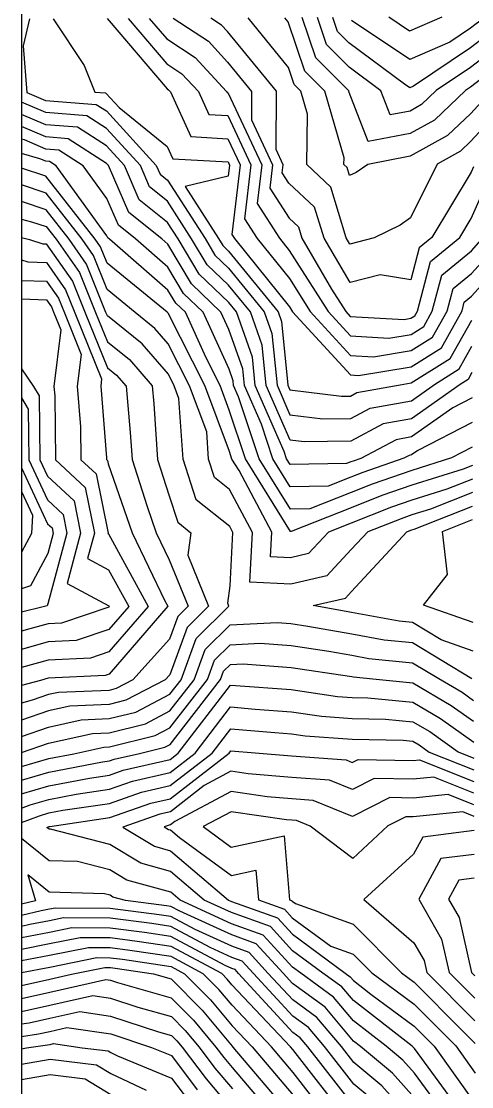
# Model space of a CAD drawing. Extents: x 42655 to 43811, y -141820 to -141156.
# Drawn here: x 42724.6 to 42762.4, y -141492.6 to -141403.2 of the extents above; entities that cross this region are included whole.
import ezdxf

# ---------------------------------------------------------------- set-up
doc = ezdxf.new("R2010")
doc.units = 0
for name, color, linetype in [('D-TTL', 7, 'Continuous'), ('ZE_HICN', 7, 'Continuous'), ('ZE_LWCN', 7, 'Continuous')]:
    doc.layers.add(name, color=color, linetype=linetype)

msp = doc.modelspace()

# ---------------------------------------------------------------- linework, layer by layer
at = {"layer": 'D-TTL'}
msp.add_lwpolyline([(42724.63, -141820.399), (43685.83, -141820.386), (43685.821, -141155.586), (42724.621, -141155.599), (42724.63, -141820.399)], dxfattribs=at)
at = {"layer": 'ZE_HICN'}
for points in [[(42733.57, -141403), (42736.821, -141406.807), (42738.075, -141407.628), (42739.47, -141409.135), (42740.345, -141411.05), (42741.93, -141411.145), (42743.867, -141415.277), (42743.319, -141419.808), (42744.371, -141421.437), (42747.081, -141424.814), (42748.835, -141427.579), (42752.2, -141431.251), (42754.145, -141431.361), (42757.286, -141430.845), (42759.083, -141429.714), (42760.306, -141427.526), (42760.798, -141425.644), (42762.344, -141424.378), (42765.1, -141421.341)], [(42774.016, -141402.811), (42772.81, -141403.287), (42772.423, -141403.512), (42771.193, -141404.319), (42767.349, -141406.592), (42766.096, -141407.488), (42764.085, -141409.02), (42762.281, -141410.959), (42760.328, -141412.824), (42757.21, -141414.551), (42753.651, -141415.232), (42752.677, -141415.901), (42752.129, -141416.172), (42751.921, -141415.488), (42751.657, -141415.241), (42751.665, -141414.687), (42750.053, -141409.086), (42748.389, -141407.412), (42746.981, -141403.282), (42746.702, -141402.939)], [(42759.866, -141402.877), (42757.161, -141404.056), (42755.424, -141402.898)], [(42762.393, -141434.816), (42760.779, -141435.646), (42757.32, -141438.078), (42756.035, -141438.314), (42753.07, -141439.885), (42752.425, -141440.111), (42752.241, -141440.184), (42751.884, -141440.324), (42747.154, -141440.398), (42746.854, -141439.914), (42746.653, -141439.315), (42744.229, -141433.763), (42743.989, -141431.384), (42742.655, -141427.608), (42742.003, -141426.807), (42739.527, -141424.445), (42737.76, -141421.468), (42736.883, -141420.105), (42734.502, -141418.194), (42733.265, -141415.326), (42731.765, -141413.69), (42729.332, -141412.12), (42726.669, -141411.908), (42724.625, -141411.043)], [(42762.429, -141442.753), (42758.902, -141444.138), (42757.35, -141444.621), (42756.447, -141444.937), (42753.647, -141446.045), (42752.275, -141447.53), (42750.229, -141449.732), (42747.201, -141450.436), (42743.761, -141450.256), (42743.984, -141446.09), (42742.076, -141442.488), (42740.803, -141441.478), (42740.311, -141439.944), (42740.156, -141437.648), (42738.716, -141433.789), (42736.93, -141430.269), (42735.816, -141428.982), (42734.16, -141427.648), (42731.821, -141425.73), (42730.679, -141422.868), (42729.72, -141421.506), (42726.695, -141417.636), (42724.625, -141416.949)], [(42724.625, -141424.955), (42726.73, -141425.023), (42727.741, -141426.461), (42728.226, -141427.675), (42729.642, -141431.161), (42729.315, -141433.833), (42729.589, -141437.226), (42729.621, -141439.994), (42730.905, -141441.185), (42731.893, -141446.146), (42731.882, -141446.188), (42731.916, -141446.207), (42735.26, -141452.293), (42731.962, -141456.092), (42730.43, -141456.619), (42726.877, -141456.795), (42724.625, -141457.424)], [(42724.625, -141442.669), (42725.549, -141444.635), (42725.465, -141446.176), (42724.625, -141447.754)], [(42724.626, -141464.553), (42726.91, -141463.761), (42730.589, -141462.939), (42731.994, -141462.883), (42735.022, -141462.129), (42737.074, -141461.059), (42739.114, -141458.438), (42740.04, -141455.893), (42742.128, -141453.831), (42746.058, -141453.645), (42747.216, -141453.732), (42748.628, -141453.941), (42752.308, -141454.597), (42755.015, -141455.089), (42757.4, -141455.331), (42762.364, -141458.33)], [(42724.626, -141470.405), (42726.131, -141469.846), (42726.937, -141469.61), (42728.114, -141469.388), (42732.022, -141468.805), (42734.702, -141467.873), (42737.103, -141467.318), (42740.611, -141464.594), (42742.169, -141462.563), (42745.863, -141462.879), (42747.259, -141462.985), (42748.416, -141463.157), (42752.349, -141463.436), (42756.612, -141463.519), (42757.438, -141463.6), (42757.948, -141463.898), (42758.799, -141464.509), (42762.538, -141465.993)], [(42762.561, -141471.093), (42758.269, -141471.635), (42757.482, -141473.079), (42753.319, -141476.86), (42757.517, -141480.494), (42758.367, -141481.978), (42758.595, -141482.998), (42762.636, -141487.044)], [(42760.416, -141495.315), (42757.568, -141491.427), (42756.597, -141490.34), (42755.207, -141489.176), (42752.459, -141487.039), (42750.787, -141485.049), (42748.04, -141483.047), (42747.35, -141482.539), (42744.901, -141479.85), (42742.245, -141478.906), (42737.935, -141476.931), (42737.144, -141476.256), (42733.464, -141475.242), (42732.047, -141474.379), (42729.332, -141473.687), (42726.956, -141473.611), (42724.626, -141471.76)], [(42751.98, -141495.354), (42747.382, -141489.443), (42747.188, -141489.214), (42742.269, -141484.018), (42741.877, -141483.548), (42741.411, -141483.078), (42737.166, -141480.806), (42734.327, -141480.384), (42732.074, -141480.094), (42729.551, -141480.077), (42726.988, -141480.593), (42724.626, -141481.05)], [(42724.626, -141486.253), (42727.012, -141485.735), (42730.618, -141484.919), (42732.098, -141485.135), (42734.397, -141485.891), (42737.193, -141486.685), (42738.354, -141487.856), (42739.515, -141489.249), (42740.845, -141491.007), (42742.309, -141492.738)], [(42724.626, -141491.972), (42727.039, -141491.533), (42729.979, -141491.898), (42732.135, -141493.228)]]:
    msp.add_lwpolyline(points, dxfattribs=at)
at = {"layer": 'ZE_LWCN'}
for points in [[(42725.309, -141403.038), (42724.768, -141405.306), (42725.087, -141409.202), (42726.659, -141409.868), (42730.898, -141410.205), (42731.751, -141410.755), (42735.928, -141415.314), (42736.249, -141416.058), (42736.867, -141416.553), (42740.022, -141421.458), (42740.841, -141422.838), (42741.989, -141423.934), (42744.973, -141427.597), (42745.611, -141429.402), (42746.049, -141433.755), (42747.135, -141436.24), (42749.877, -141436.58), (42752.224, -141436.543), (42753.844, -141435.685), (42757.305, -141435.05), (42759.234, -141433.694), (42761.31, -141432.387), (42762.372, -141430.488)], [(42727.281, -141403.029), (42729.883, -141406.939), (42730.775, -141409.175), (42731.681, -141409.247), (42731.745, -141409.288), (42732.821, -141410.463), (42736.854, -141413.743), (42737.315, -141414.754), (42741.948, -141415.033), (42742.066, -141415.285), (42741.953, -141416.218), (42738.351, -141417.098), (42741.152, -141421.452), (42741.498, -141422.035), (42741.982, -141422.497), (42746.132, -141427.592), (42746.421, -141428.41), (42746.959, -141433.751), (42747.125, -141434.13), (42751.444, -141434.665), (42752.215, -141434.653), (42752.748, -141434.37), (42756.366, -141433.707), (42757.298, -141433.554), (42760.568, -141431.496), (42762.362, -141428.287)], [(42731.804, -141403.008), (42736.831, -141408.896), (42736.965, -141408.984), (42737.115, -141409.146), (42738.83, -141412.902), (42741.939, -141413.089), (42742.967, -141415.281), (42742.263, -141421.1), (42742.486, -141421.446), (42747.092, -141427.185), (42747.347, -141427.586), (42752.207, -141432.89), (42752.864, -141432.928), (42757.292, -141432.199), (42759.825, -141430.605), (42761.55, -141427.52), (42761.744, -141426.779), (42762.353, -141426.28), (42766.843, -141421.333)], [(42735.337, -141402.991), (42736.812, -141404.718), (42739.184, -141406.271), (42741.826, -141409.124), (42741.86, -141409.198), (42741.921, -141409.201), (42744.768, -141415.273), (42744.375, -141418.517), (42746.255, -141421.429), (42747.07, -141422.444), (42750.323, -141427.572), (42752.192, -141429.612), (42755.426, -141429.795), (42757.28, -141429.49), (42758.34, -141428.823), (42759.062, -141427.532), (42759.852, -141424.509), (42762.335, -141422.476), (42763.358, -141421.349)], [(42737.341, -141402.982), (42740.294, -141404.914), (42741.909, -141406.658), (42743.922, -141409.114), (42743.901, -141411.5), (42745.668, -141415.269), (42745.432, -141417.225), (42747.058, -141419.744), (42747.841, -141420.477), (42748.128, -141421.42), (42750.622, -141425.692), (42751.81, -141427.565), (42752.184, -141427.973), (42756.707, -141428.229), (42757.273, -141428.136), (42757.597, -141427.932), (42757.818, -141427.538), (42758.906, -141423.375), (42761.369, -141421.358), (42762.322, -141419.765), (42763.64, -141416.797)], [(42762.505, -141415.436), (42762.304, -141415.889), (42759.024, -141421.369), (42757.961, -141422.24), (42757.258, -141424.926), (42754.695, -141424.491), (42752.171, -141425.144), (42749.992, -141421.411), (42749.201, -141418.814), (42747.044, -141416.796), (42746.488, -141415.934), (42746.569, -141415.265), (42745.964, -141413.975), (42746.007, -141409.104), (42741.897, -141404.091), (42741.403, -141403.558), (42740.501, -141402.967)], [(42777.342, -141402.796), (42773.624, -141404.263), (42772.43, -141404.955), (42768.638, -141407.443), (42767.357, -141408.201), (42766.939, -141408.499), (42766.269, -141409.01), (42762.292, -141413.284), (42761.412, -141414.125), (42759.463, -141415.205), (42757.234, -141419.716), (42756.358, -141420.318), (42754.189, -141421.392), (42752.156, -141421.917), (42751.856, -141421.403), (42750.561, -141417.151), (42748.535, -141415.255), (42748.602, -141411.011), (42748.05, -141409.095), (42747.481, -141408.522), (42746.999, -141407.109), (42743.618, -141402.953)], [(42770.99, -141402.825), (42767.342, -141404.983), (42765.253, -141406.477), (42762.271, -141408.749), (42761.855, -141409.031), (42759.244, -141411.524), (42757.201, -141412.655), (42753.689, -141413.327), (42752.097, -141409.218), (42752.056, -141409.076), (42749.297, -141406.301), (42748.149, -141402.932)], [(42768.239, -141402.838), (42767.334, -141403.374), (42764.41, -141405.465), (42762.264, -141407.101), (42759.397, -141409.042), (42758.16, -141410.223), (42757.192, -141410.759), (42755.529, -141411.077), (42754.749, -141409.064), (42752.087, -141407.083), (42750.206, -141405.19), (42749.434, -141402.926)], [(42765.81, -141402.85), (42763.567, -141404.454), (42762.256, -141405.453), (42757.487, -141408.682), (42757.183, -141408.815), (42756.739, -141408.519), (42752.078, -141405.049), (42751.114, -141404.08), (42750.719, -141402.92)], [(42763.539, -141402.86), (42762.724, -141403.443), (42762.248, -141403.805), (42760.517, -141404.978), (42757.172, -141406.435), (42752.29, -141403.18)], [(42762.383, -141432.689), (42762.053, -141433.278), (42761.409, -141433.683), (42757.312, -141436.564), (42754.939, -141436.999), (42752.233, -141438.433), (42748.311, -141438.495), (42747.144, -141438.351), (42745.139, -141433.759), (42744.8, -141430.393), (42743.814, -141427.603), (42741.996, -141425.37), (42740.184, -141423.642), (42738.891, -141421.463), (42736.875, -141418.329), (42735.375, -141417.126), (42734.597, -141415.32), (42731.758, -141412.223), (42730.115, -141411.163), (42726.664, -141410.888), (42724.625, -141410.024)], [(42762.402, -141436.884), (42757.854, -141439.221), (42757.327, -141439.593), (42757.131, -141439.629), (42756.678, -141439.868), (42753.229, -141441.076), (42752.247, -141441.465), (42750.337, -141442.216), (42747.163, -141442.265), (42745.708, -141439.919), (42744.737, -141437.016), (42743.318, -141433.768), (42743.178, -141432.376), (42742.013, -141429.077), (42741.35, -141427.614), (42738.87, -141425.249), (42736.892, -141421.915), (42736.385, -141421.475), (42733.628, -141419.263), (42731.933, -141415.333), (42731.772, -141415.157), (42728.549, -141413.078), (42726.673, -141412.929), (42724.625, -141412.061)], [(42762.412, -141438.952), (42760.666, -141439.85), (42757.333, -141440.886), (42754.034, -141442.041), (42752.253, -141442.746), (42748.789, -141444.108), (42747.171, -141444.133), (42744.562, -141439.925), (42742.821, -141434.716), (42742.408, -141433.772), (42742.367, -141433.367), (42742.029, -141432.408), (42739.858, -141427.621), (42738.213, -141426.052), (42736.901, -141423.841), (42734.192, -141421.485), (42732.754, -141420.331), (42731.786, -141418.086), (42729.792, -141415.343), (42727.766, -141414.036), (42726.678, -141413.949), (42724.874, -141413.185), (42724.625, -141413.114)], [(42762.419, -141440.487), (42761.637, -141440.794), (42757.338, -141442.131), (42754.838, -141443.007), (42752.259, -141444.027), (42747.242, -141445.999), (42747.18, -141446), (42743.416, -141439.93), (42742.045, -141435.828), (42741.279, -141433.777), (42740.1, -141431.452), (42738.366, -141427.628), (42737.556, -141426.855), (42736.91, -141425.767), (42731.999, -141421.495), (42731.88, -141421.4), (42731.8, -141421.214), (42727.54, -141415.353), (42726.982, -141414.993), (42726.683, -141414.969), (42726.186, -141414.759), (42724.625, -141414.316)], [(42762.424, -141441.62), (42760.269, -141442.466), (42757.344, -141443.376), (42755.643, -141443.972), (42752.265, -141445.308), (42750.352, -141446.06), (42748.673, -141447.866), (42747.19, -141448.211), (42745.506, -141448.123), (42745.615, -141446.082), (42742.872, -141440.905), (42742.27, -141439.935), (42742.061, -141439.309), (42739.997, -141433.783), (42736.919, -141427.712), (42736.886, -141427.674), (42736.838, -141427.635), (42731.811, -141423.513), (42731.267, -141422.15), (42730.81, -141421.501), (42726.689, -141416.229), (42724.625, -141415.544)], [(42724.626, -141463.194), (42726.904, -141462.404), (42729.635, -141461.793), (42731.989, -141461.7), (42734.205, -141461.148), (42737.067, -141459.655), (42738.011, -141458.443), (42739.273, -141454.972), (42742.019, -141452.262), (42741.92, -141452.021), (42742.113, -141450.581), (42742.353, -141446.098), (42742.09, -141445.601), (42739.265, -141443.358), (42738.173, -141439.954), (42737.831, -141434.858), (42737.434, -141433.795), (42736.942, -141432.826), (42734.747, -141430.29), (42731.831, -141427.942), (42731.717, -141427.659), (42730.091, -141423.587), (42728.631, -141421.511), (42726.702, -141419.043), (42724.625, -141418.353)], [(42724.625, -141419.825), (42725.483, -141420.043), (42726.708, -141420.45), (42727.541, -141421.516), (42729.504, -141424.305), (42730.844, -141427.663), (42731.842, -141430.119), (42733.677, -141431.598), (42735.587, -141433.804), (42735.722, -141435.296), (42736.035, -141439.964), (42736.989, -141442.94), (42737.727, -141445.239), (42738.83, -141446.114), (42738.576, -141448.008), (42740.311, -141452.27), (42738.506, -141454.052), (42737.06, -141458.029), (42736.681, -141458.449), (42733.388, -141460.168), (42731.983, -141460.517), (42728.68, -141460.648), (42726.897, -141461.047), (42724.626, -141461.834)], [(42724.625, -141421.356), (42725.293, -141421.526), (42726.414, -141421.885), (42726.715, -141421.895), (42728.916, -141425.024), (42729.971, -141427.667), (42731.852, -141432.297), (42732.608, -141432.905), (42733.394, -141433.814), (42733.745, -141437.712), (42733.897, -141439.974), (42735.159, -141443.909), (42735.93, -141446.127), (42737.015, -141448.375), (42738.604, -141452.278), (42737.739, -141453.132), (42737.046, -141455.037), (42733.96, -141458.462), (42732.57, -141459.187), (42731.978, -141459.335), (42727.725, -141459.503), (42726.891, -141459.689), (42725.52, -141460.165), (42724.626, -141460.408)], [(42724.625, -141423.235), (42725.168, -141423.409), (42726.722, -141423.459), (42728.329, -141425.742), (42729.098, -141427.671), (42731.347, -141433.207), (42731.272, -141433.824), (42731.757, -141439.827), (42731.759, -141439.984), (42731.832, -141440.052), (42731.889, -141440.339), (42733.903, -141446.137), (42736.647, -141451.822), (42736.902, -141452.286), (42731.971, -141457.965), (42731.645, -141458.077), (42726.885, -141458.313), (42726.222, -141458.498), (42724.626, -141458.931)], [(42724.625, -141426.519), (42726.737, -141426.587), (42727.153, -141427.179), (42727.353, -141427.679), (42727.936, -141429.115), (42727.358, -141433.842), (42727.421, -141434.625), (42727.484, -141440.004), (42729.979, -141442.318), (42730.742, -141446.152), (42730.173, -141448.278), (42731.93, -141449.227), (42733.619, -141452.301), (42731.954, -141454.219), (42729.215, -141455.161), (42726.87, -141455.277), (42724.625, -141455.904)], [(42724.625, -141432.388), (42725.644, -141433.85), (42726.127, -141434.632), (42726.168, -141440.01), (42726.806, -141441.368), (42729.052, -141443.451), (42729.591, -141446.157), (42728.463, -141450.368), (42731.945, -141452.248), (42731.978, -141452.308), (42731.945, -141452.346), (42727.999, -141453.703), (42726.863, -141453.759), (42725.342, -141454.184), (42724.625, -141454.357)], [(42724.625, -141434.815), (42725.207, -141435.757), (42725.24, -141440.014), (42726.815, -141443.369), (42728.125, -141444.584), (42728.44, -141446.162), (42726.856, -141452.079), (42726.774, -141452.233), (42726.455, -141452.334), (42724.625, -141452.775)], [(42724.625, -141440.688), (42726.824, -141445.369), (42727.199, -141445.717), (42727.289, -141446.168), (42726.836, -141447.858), (42725.391, -141450.574), (42724.625, -141450.817)], [(42762.491, -141456.051), (42759.816, -141455.107), (42757.392, -141453.642), (42756.289, -141453.53), (42752.3, -141452.805), (42749.068, -141452.229), (42751.784, -141451.598), (42752.292, -141451.052), (42756.93, -141446.03), (42757.252, -141445.902), (42757.356, -141445.866), (42757.534, -141445.81), (42762.435, -141443.886)], [(42762.48, -141453.653), (42758.323, -141452.186), (42760.344, -141449.612), (42759.901, -141446.016), (42762.44, -141445.018)], [(42724.626, -141465.714), (42726.916, -141465.045), (42729.024, -141464.648), (42731.544, -141464.084), (42732, -141464.066), (42735.84, -141463.11), (42737.08, -141462.462), (42740.218, -141458.433), (42740.807, -141456.813), (42742.136, -141455.501), (42744.637, -141455.383), (42747.225, -141455.577), (42750.381, -141456.043), (42752.317, -141456.388), (42753.74, -141456.647), (42757.408, -141457.019), (42759.598, -141458.343), (42761.555, -141459.487), (42762.511, -141460.173)], [(42724.626, -141466.857), (42726.921, -141466.187), (42731.428, -141465.336), (42732.005, -141465.25), (42732.401, -141465.112), (42734.522, -141464.622), (42736.657, -141464.09), (42737.087, -141463.866), (42741.322, -141458.428), (42741.574, -141457.734), (42742.144, -141457.171), (42743.216, -141457.121), (42747.233, -141457.422), (42752.133, -141458.145), (42752.325, -141458.179), (42752.466, -141458.205), (42754.075, -141458.368), (42757.416, -141458.696), (42760.653, -141460.59), (42762.519, -141461.928)], [(42724.626, -141468), (42726.926, -141467.328), (42730.323, -141466.687), (42732.011, -141466.435), (42733.168, -141466.033), (42737.093, -141465.125), (42737.76, -141464.607), (42742.152, -141458.884), (42742.562, -141458.919), (42747.242, -141459.273), (42751.122, -141459.849), (42752.333, -141459.935), (42753.646, -141459.96), (42757.423, -141460.331), (42759.751, -141461.692), (42762.527, -141463.684)], [(42724.626, -141469.201), (42725.365, -141468.927), (42726.932, -141468.469), (42729.218, -141468.037), (42732.016, -141467.62), (42733.935, -141466.953), (42737.098, -141466.222), (42739.185, -141464.6), (42742.16, -141460.723), (42744.213, -141460.899), (42747.25, -141461.129), (42749.769, -141461.503), (42752.341, -141461.685), (42755.129, -141461.739), (42757.431, -141461.965), (42758.85, -141462.795), (42761.222, -141464.498), (42762.533, -141465.018)], [(42761.921, -141495.308), (42757.558, -141489.352), (42757.478, -141489.262), (42757.363, -141489.166), (42752.451, -141485.346), (42751.485, -141484.196), (42749.897, -141483.038), (42747.344, -141481.157), (42745.493, -141479.126), (42742.241, -141477.97), (42739.954, -141476.922), (42737.136, -141474.515), (42734.624, -141473.823), (42732.038, -141472.246), (42727.078, -141470.982), (42726.943, -141470.978), (42726.746, -141470.821), (42726.897, -141470.765), (42726.942, -141470.751), (42727.009, -141470.739), (42732.027, -141469.99), (42735.47, -141468.794), (42737.108, -141468.415), (42742.036, -141464.587), (42742.177, -141464.402), (42744.214, -141464.577), (42747.268, -141464.832), (42751.842, -141465.166), (42752.358, -141465.377), (42752.848, -141465.131), (42757.446, -141465.209), (42757.976, -141465.155), (42762.542, -141466.968)], [(42762.547, -141467.943), (42759.189, -141466.61), (42757.453, -141466.785), (42754.18, -141466.729), (42752.369, -141467.643), (42750.456, -141466.861), (42747.276, -141466.629), (42743.626, -141466.324), (42742.185, -141466.114), (42739.957, -141467.302), (42737.113, -141469.512), (42736.237, -141469.714), (42733.138, -141470.791), (42735.784, -141472.404), (42737.128, -141472.775), (42741.973, -141476.913), (42742.236, -141477.033), (42746.086, -141478.402), (42747.337, -141479.776), (42751.753, -141483.03), (42752.182, -141483.342), (42752.443, -141483.653), (42753.92, -141484.801), (42757.55, -141487.486), (42759.211, -141489.158), (42762.668, -141494.015)], [(42762.551, -141468.919), (42760.401, -141468.065), (42757.461, -141468.361), (42755.513, -141468.328), (42752.38, -141469.909), (42749.069, -141468.556), (42747.284, -141468.425), (42745.236, -141468.254), (42742.193, -141467.812), (42737.489, -141470.32), (42737.118, -141470.608), (42737.004, -141470.635), (42736.6, -141470.775), (42736.945, -141470.985), (42737.12, -141471.034), (42737.871, -141471.675), (42742.226, -141474.849), (42744.283, -141474.408), (42744.494, -141476.901), (42746.678, -141477.677), (42747.331, -141478.394), (42750.566, -141480.778), (42752.433, -141481.442), (42753.997, -141483.019), (42757.541, -141485.641), (42761.028, -141489.149), (42762.656, -141491.437)], [(42762.556, -141469.894), (42761.614, -141469.519), (42757.468, -141469.937), (42756.845, -141469.926), (42755.336, -141470.688), (42752.396, -141473.426), (42748.827, -141470.718), (42747.683, -141470.251), (42747.293, -141470.222), (42746.845, -141470.185), (42742.201, -141469.51), (42739.856, -141470.76), (42742.215, -141472.479), (42746.636, -141471.531), (42747.09, -141476.889), (42747.27, -141476.953), (42747.324, -141477.012), (42747.592, -141477.209), (42752.421, -141478.927), (42756.467, -141483.008), (42757.532, -141483.796), (42761.603, -141487.891), (42762.644, -141488.934)], [(42762.571, -141473.087), (42759.774, -141473.44), (42757.924, -141476.838), (42759.838, -141480.18), (42760.466, -141482.989), (42762.627, -141485.153)], [(42757.578, -141493.502), (42755.715, -141491.418), (42753.051, -141489.186), (42752.467, -141488.732), (42750.089, -141485.902), (42747.356, -141483.911), (42746.567, -141483.054), (42744.308, -141480.575), (42742.249, -141479.843), (42737.916, -141477.857), (42737.15, -141477.447), (42736.774, -141477.391), (42733.363, -141476.953), (42732.303, -141476.661), (42732.057, -141476.511), (42731.586, -141476.391), (42726.968, -141476.245), (42725.158, -141474.807), (42725.822, -141476.988), (42724.626, -141477.266)], [(42762.58, -141475.082), (42761.279, -141475.246), (42760.418, -141476.827), (42761.309, -141478.381), (42762.336, -141482.981), (42762.618, -141483.263)], [(42757.366, -141495.329), (42754.834, -141492.496), (42752.475, -141490.52), (42751.44, -141489.194), (42749.391, -141486.755), (42747.363, -141485.278), (42745.32, -141483.06), (42743.716, -141481.299), (42742.254, -141480.779), (42739.177, -141479.369), (42737.154, -141478.287), (42736.163, -141478.139), (42732.063, -141477.612), (42727.471, -141477.581), (42726.975, -141477.681), (42726.292, -141477.813), (42724.626, -141478.201)], [(42753.952, -141493.573), (42752.484, -141492.343), (42750.031, -141489.201), (42748.693, -141487.609), (42747.369, -141486.644), (42744.073, -141483.066), (42743.123, -141482.024), (42742.258, -141481.716), (42740.437, -141480.882), (42737.158, -141479.126), (42735.551, -141478.887), (42732.066, -141478.439), (42728.164, -141478.413), (42726.979, -141478.652), (42725.348, -141478.968), (42724.626, -141479.135)], [(42752.492, -141494.167), (42748.621, -141489.207), (42747.995, -141488.462), (42747.376, -141488.01), (42742.826, -141483.071), (42742.531, -141482.748), (42742.262, -141482.653), (42741.697, -141482.394), (42737.162, -141479.966), (42734.939, -141479.636), (42732.07, -141479.267), (42728.857, -141479.245), (42726.984, -141479.622), (42724.626, -141480.079)], [(42750.501, -141495.361), (42747.391, -141491.363), (42745.578, -141489.221), (42742.277, -141485.735), (42741.172, -141484.409), (42739.86, -141483.085), (42737.17, -141481.645), (42733.716, -141481.132), (42732.078, -141480.921), (42730.244, -141480.909), (42726.993, -141481.563), (42724.626, -141482.021)], [(42724.626, -141482.993), (42726.997, -141482.534), (42730.937, -141481.74), (42732.082, -141481.748), (42733.104, -141481.88), (42737.173, -141482.485), (42738.309, -141483.092), (42740.467, -141485.271), (42742.285, -141487.451), (42743.968, -141489.229), (42747.4, -141493.283)], [(42724.626, -141484.066), (42727.002, -141483.549), (42728.828, -141483.136), (42731.631, -141482.572), (42732.086, -141482.575), (42732.492, -141482.628), (42735.699, -141483.105), (42737.178, -141483.524), (42739.763, -141486.133), (42742.293, -141489.168), (42742.357, -141489.236), (42747.409, -141495.203)], [(42724.626, -141485.16), (42727.007, -141484.642), (42731.715, -141483.578), (42732.091, -141483.632), (42732.674, -141483.824), (42737.186, -141485.104), (42739.058, -141486.994), (42740.932, -141489.243), (42741.584, -141490.103), (42742.301, -141490.951), (42746.048, -141495.382)], [(42724.626, -141487.302), (42725.277, -141487.206), (42727.017, -141486.827), (42729.52, -141486.261), (42732.105, -141486.638), (42736.12, -141487.958), (42737.2, -141488.265), (42737.649, -141488.717), (42738.098, -141489.256), (42740.107, -141491.91), (42742.318, -141494.524)], [(42724.626, -141488.342), (42726.049, -141488.132), (42727.022, -141487.92), (42728.423, -141487.603), (42732.112, -141488.142), (42735.539, -141489.268), (42737.208, -141489.96), (42739.368, -141492.813)], [(42724.626, -141489.397), (42725.066, -141489.317), (42726.82, -141489.058), (42727.027, -141489.013), (42727.325, -141488.945), (42729.722, -141489.295), (42731.888, -141489.564), (42732.119, -141489.706), (42732.693, -141489.976), (42737.217, -141491.85), (42738.63, -141493.716)], [(42724.626, -141490.684), (42727.033, -141490.247), (42730.933, -141490.731), (42732.127, -141491.467), (42735.096, -141492.858)]]:
    msp.add_lwpolyline(points, dxfattribs=at)

doc.saveas('drawing.dxf')
